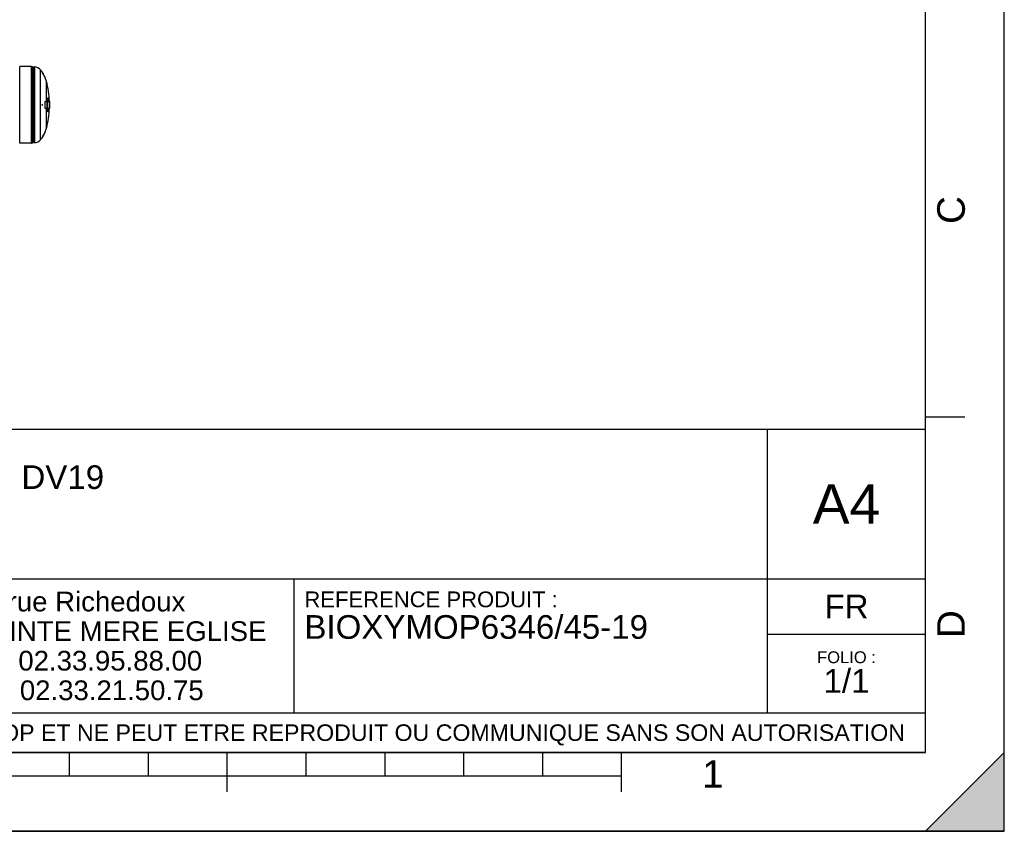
# Model space of a CAD drawing. Header units: millimetres. Extents: x 0 to 297, y 0 to 210.
# Tile 288 of 405: x 172 to 297, y 0 to 103. Entities that reach past the tile are written whole.
import ezdxf

# ---------------------------------------------------------------- set-up
doc = ezdxf.new("R2010")
doc.units = ezdxf.units.MM
doc.header["$LTSCALE"] = 16.335
doc.layers.get('0').update_dxf_attribs({"linetype": 'CONTINUOUS'})
doc.layers.add('AXES_REF', color=7, linetype='CONTINUOUS')
doc.styles.get("Standard").update_dxf_attribs({"font": 'arial.ttf'})
doc.styles.add('TEXTSTYLE_2', font='arial.ttf')

# ---------------------------------------------------------------- blocks, each defined once
blk = doc.blocks.new('MARGEA4_BL0', base_point=(148.51, 105.01))
at = {"color": 7, "linetype": 'Continuous'}
for p, q in [((297.01, 0.01), (297.01, 210.01)), ((297.01, 0.01), (297.01, 210.01)), ((287.01, 10.01), (287.01, 200.01)), ((292.01, 52.51), (287.01, 52.51)), ((287.01, 10.01), (10.01, 10.01)), ((178.51, 7.01), (178.51, 10.01)), ((188.51, 7.01), (188.51, 10.01)), ((198.51, 5.01), (198.51, 10.01)), ((208.51, 7.01), (208.51, 10.01)), ((218.51, 7.01), (218.51, 10.01)), ((228.51, 7.01), (228.51, 10.01)), ((238.51, 7.01), (238.51, 10.01)), ((248.51, 5.01), (248.51, 10.01)), ((297.01, 10.01), (287.01, 0.01)), ((297.01, 10.01), (287.01, 0.01)), ((297.01, 0.01), (297.01, 10.01)), ((248.51, 7.01), (48.51, 7.01)), ((297.01, 0.01), (0.01, 0.01)), ((297.01, 0.01), (0.01, 0.01)), ((287.01, 0.01), (297.01, 0.01))]:
    blk.add_line(p, q, dxfattribs=at)
blk.add_solid([(297.01, 10.01), (287.01, 0.01), (297.01, 0.01)], dxfattribs=at)
at = {"color": 5, "linetype": 'Continuous', "style": 'TEXTSTYLE_2', "oblique": 0}
for s, p in [('C', (292.01, 77.01)), ('D', (292.01, 24.51))]:
    blk.add_text(s, height=3.5, rotation=90, dxfattribs=at).set_placement(p)
blk.add_text('1', height=3.5, dxfattribs=at).set_placement((258.71, 5.52))
blk = doc.blocks.new('*T6')
at = {"color": 2, "linetype": 'Continuous'}
for p, q in [((0, 0), (0, 41)), ((0, 41), (190, 41)), ((25, 22), (25, 41)), ((170, 5), (170, 41)), ((190, 0), (190, 41)), ((0, 31.5), (25, 31.5)), ((0, 22), (190, 22)), ((110, 5), (110, 22)), ((170, 15), (190, 15)), ((0, 5), (190, 5)), ((0, 0), (190, 0))]:
    blk.add_line(p, q, dxfattribs=at)
at = {"color": 5, "linetype": 'Continuous', "line_spacing_factor": 0.9}
for s, insert, char_height, width, attachment_point in [('ECHELLE :\\P\\H2.5;1:200', (1.28, 39.4), 2, 28.52045, 1), ('TITRE :\\P\\H3.0;BIOXYMOP MAX 45 EH - DV19\\P\\H2.0; \\P \\P ', (26.28, 39.4), 2, 118.99628, 1), ('A4', (180, 34), 5, 17.0632, 2), ('10 rue Richedoux\\P50480 SAINTE MERE EGLISE\\PTEL: 02.33.95.88.00\\PFAX: 02.33.21.50.75', (82.5, 20.375), 2.5, 95.70632, 2), ('REFERENCE PRODUIT :\\P\\H3.0;BIOXYMOP6346/45-19', (111.28, 20.4), 2, 87.01115, 1), ('FR', (180, 20), 3, 11.15242, 2), ('FOLIO :  \\P\\H3.0;1/1', (180, 12.812), 1.5, 17.19703, 2), ('CE PLAN EST LA PROPRIETE DE LA SOCIETE SIMOP ET NE PEUT ETRE REPRODUIT OU COMMUNIQUE SANS SON AUTORISATION', (95, 3.55), 2.1, 368.8974, 2)]:
    blk.add_mtext(s, dxfattribs=dict(at, insert=insert, char_height=char_height, width=width, attachment_point=attachment_point))

msp = doc.modelspace()

# ---------------------------------------------------------------- linework, layer by layer
at = {"color": 7, "linetype": 'Continuous'}
for p, q in [((297, 0), (297, 210)), ((297.01, 0.01), (297.01, 200.01)), ((173.69, 96.96), (172.2, 96.96)), ((172.2, 87.27), (172.2, 96.96)), ((173.82, 87.3), (173.82, 96.93)), ((173.95, 87.33), (173.95, 96.9)), ((175.04, 96.29), (175.05, 96.29)), ((175.04, 96.29), (175.04, 96.28)), ((175.04, 96.29), (175.04, 96.28)), ((175.06, 96.29), (175.05, 96.29)), ((175.06, 96.29), (175.05, 96.29)), ((175.43, 95.54), (175.45, 95.54)), ((175.45, 95.54), (175.45, 95.55)), ((175.45, 95.54), (175.45, 95.55)), ((175.39, 92.54), (175.38, 92.54)), ((175.38, 92.54), (175.38, 91.69)), ((175.39, 92.54), (175.39, 91.69)), ((175.39, 92.53), (175.66, 92.53)), ((175.66, 92.54), (175.67, 92.54)), ((175.66, 92.54), (175.66, 91.69)), ((175.67, 92.54), (175.67, 91.69)), ((175.67, 92.53), (175.97, 92.53)), ((175.75, 92.99), (175.76, 93)), ((175.75, 92.99), (175.77, 92.99)), ((175.75, 92.97), (175.75, 92.99)), ((175.75, 92.97), (175.77, 92.97)), ((175.75, 92.96), (175.75, 92.97)), ((175.75, 92.96), (175.77, 92.96)), ((175.75, 92.92), (175.75, 92.96)), ((175.75, 92.92), (175.77, 92.92)), ((175.75, 92.91), (175.77, 92.91)), ((175.76, 92.88), (175.75, 92.91)), ((175.76, 93), (175.79, 93)), ((175.76, 92.88), (175.77, 92.88)), ((175.76, 92.86), (175.76, 92.88)), ((175.76, 92.86), (175.77, 92.86)), ((175.76, 92.84), (175.76, 92.86)), ((175.76, 92.84), (175.78, 92.84)), ((175.77, 92.84), (175.76, 92.84)), ((175.76, 92.75), (175.8, 92.75)), ((175.76, 92.72), (175.78, 92.72)), ((175.77, 92.7), (175.76, 92.72)), ((175.77, 93), (175.79, 93)), ((175.77, 93), (175.77, 93)), ((175.77, 92.99), (175.77, 93)), ((175.77, 93), (175.78, 92.99)), ((175.77, 92.97), (175.77, 92.99)), ((175.77, 92.97), (175.77, 92.97)), ((175.77, 92.96), (175.77, 92.97)), ((175.77, 92.97), (175.77, 92.96)), ((175.78, 92.96), (175.77, 92.97)), ((175.77, 92.96), (175.78, 92.96)), ((175.77, 92.96), (175.78, 92.96)), ((175.77, 92.92), (175.77, 92.96)), ((175.77, 92.96), (175.77, 92.95)), ((175.77, 92.95), (175.77, 92.93)), ((175.77, 92.93), (175.78, 92.93)), ((175.77, 92.91), (175.79, 92.91)), ((175.77, 92.91), (175.77, 92.89)), ((175.77, 92.88), (175.77, 92.91)), ((175.77, 92.89), (175.78, 92.87)), ((175.77, 92.86), (175.77, 92.88)), ((175.78, 92.84), (175.77, 92.86)), ((175.77, 92.84), (175.78, 92.84)), ((175.77, 92.55), (175.78, 92.57)), ((175.77, 92.55), (175.79, 92.55)), ((175.77, 92.53), (175.77, 92.55)), ((175.78, 92.99), (175.79, 93)), ((175.78, 92.99), (175.78, 92.99)), ((175.78, 92.96), (175.78, 92.99)), ((175.78, 92.99), (175.78, 92.98)), ((175.78, 92.98), (175.78, 92.96)), ((175.78, 92.96), (175.78, 92.96)), ((175.78, 92.93), (175.78, 92.96)), ((175.78, 92.87), (175.78, 92.86)), ((175.78, 92.84), (175.78, 92.84)), ((175.78, 92.8), (175.8, 92.8)), ((175.78, 92.7), (175.78, 92.72)), ((175.78, 92.57), (175.79, 92.57)), ((175.78, 92.57), (175.8, 92.57)), ((175.78, 92.57), (175.78, 92.57)), ((175.79, 93), (175.79, 93)), ((175.79, 93), (175.79, 93)), ((175.79, 93), (175.79, 93)), ((175.79, 93), (175.8, 92.99)), ((175.79, 92.98), (175.79, 92.98)), ((175.79, 92.98), (175.79, 92.97)), ((175.8, 92.97), (175.79, 92.98)), ((175.79, 92.97), (175.8, 92.97)), ((175.79, 92.97), (175.79, 92.96)), ((175.79, 92.96), (175.8, 92.96)), ((175.79, 92.96), (175.8, 92.96)), ((175.79, 92.96), (175.79, 92.93)), ((175.79, 92.93), (175.8, 92.93)), ((175.79, 92.9), (175.8, 92.9)), ((175.79, 92.88), (175.79, 92.9)), ((175.79, 92.88), (175.8, 92.88)), ((175.79, 92.87), (175.79, 92.88)), ((175.79, 92.87), (175.8, 92.87)), ((175.79, 92.86), (175.79, 92.87)), ((175.79, 92.86), (175.8, 92.86)), ((175.79, 92.86), (175.8, 92.86)), ((175.79, 92.86), (175.79, 92.86)), ((175.79, 92.83), (175.8, 92.83)), ((175.8, 92.72), (175.79, 92.72)), ((175.79, 92.61), (175.81, 92.61)), ((175.79, 92.57), (175.8, 92.57)), ((175.79, 92.55), (175.79, 92.57)), ((175.79, 92.53), (175.79, 92.55)), ((175.8, 92.54), (175.79, 92.53)), ((175.8, 92.99), (175.8, 92.97)), ((175.8, 92.96), (175.8, 92.97)), ((175.8, 92.97), (175.8, 92.96)), ((175.8, 92.93), (175.8, 92.96)), ((175.8, 92.96), (175.8, 92.96)), ((175.8, 92.96), (175.81, 92.94)), ((175.8, 92.88), (175.8, 92.9)), ((175.8, 92.87), (175.8, 92.88)), ((175.8, 92.86), (175.8, 92.87)), ((175.8, 92.86), (175.8, 92.86)), ((175.8, 92.83), (175.8, 92.83)), ((175.8, 92.57), (175.8, 92.57)), ((175.8, 92.57), (175.8, 92.56)), ((175.8, 92.56), (175.81, 92.53)), ((175.8, 92.54), (175.8, 92.54)), ((175.8, 92.53), (175.8, 92.54)), ((175.81, 92.9), (175.81, 92.88)), ((175.81, 92.88), (175.81, 92.86)), ((175.81, 92.86), (175.81, 92.85)), ((175.81, 92.85), (175.81, 92.84)), ((175.81, 92.75), (175.82, 92.75)), ((175.82, 92.72), (175.81, 92.72)), ((175.81, 92.57), (175.82, 92.57)), ((175.83, 92.61), (175.84, 92.63)), ((175.83, 92.61), (175.85, 92.61)), ((175.83, 92.58), (175.83, 92.61)), ((175.83, 92.58), (175.85, 92.58)), ((175.84, 92.55), (175.83, 92.58)), ((175.84, 92.66), (175.86, 92.66)), ((175.84, 92.66), (175.87, 92.66)), ((175.84, 92.66), (175.84, 92.66)), ((175.84, 92.65), (175.84, 92.66)), ((175.84, 92.65), (175.85, 92.65)), ((175.84, 92.64), (175.84, 92.65)), ((175.84, 92.64), (175.85, 92.64)), ((175.84, 92.63), (175.84, 92.64)), ((175.84, 92.63), (175.85, 92.63)), ((175.84, 92.55), (175.85, 92.55)), ((175.84, 92.53), (175.84, 92.55)), ((175.85, 92.65), (175.86, 92.66)), ((175.85, 92.64), (175.85, 92.65)), ((175.85, 92.63), (175.85, 92.64)), ((175.85, 92.61), (175.85, 92.63)), ((175.86, 92.63), (175.85, 92.62)), ((175.85, 92.62), (175.85, 92.6)), ((175.85, 92.58), (175.85, 92.61)), ((175.85, 92.6), (175.85, 92.58)), ((175.85, 92.58), (175.85, 92.55)), ((175.85, 92.55), (175.85, 92.58)), ((175.85, 92.55), (175.86, 92.54)), ((175.85, 92.53), (175.85, 92.55)), ((175.86, 92.66), (175.86, 92.66)), ((175.87, 92.64), (175.86, 92.64)), ((175.86, 92.64), (175.86, 92.63)), ((175.86, 92.63), (175.87, 92.63)), ((175.86, 92.62), (175.86, 92.63)), ((175.86, 92.62), (175.87, 92.62)), ((175.86, 92.6), (175.86, 92.62)), ((175.86, 92.6), (175.88, 92.6)), ((175.86, 92.58), (175.86, 92.6)), ((175.86, 92.58), (175.88, 92.58)), ((175.86, 92.55), (175.86, 92.58)), ((175.86, 92.55), (175.88, 92.55)), ((175.86, 92.54), (175.86, 92.55)), ((175.86, 92.54), (175.88, 92.54)), ((175.86, 92.53), (175.86, 92.54)), ((175.86, 92.54), (175.86, 92.53)), ((175.87, 92.66), (175.87, 92.66)), ((175.87, 92.66), (175.87, 92.65)), ((175.87, 92.65), (175.87, 92.64)), ((175.87, 92.64), (175.87, 92.64)), ((175.87, 92.63), (175.87, 92.64)), ((175.87, 92.64), (175.88, 92.63)), ((175.87, 92.62), (175.87, 92.63)), ((175.88, 92.6), (175.87, 92.62)), ((175.88, 92.63), (175.88, 92.61)), ((175.88, 92.61), (175.88, 92.58)), ((175.88, 92.58), (175.88, 92.6)), ((175.88, 92.58), (175.88, 92.55)), ((175.88, 92.55), (175.88, 92.58)), ((175.88, 92.55), (175.88, 92.53)), ((175.88, 92.54), (175.88, 92.55)), ((175.88, 92.53), (175.88, 92.54)), ((175.98, 92.53), (175.98, 91.7)), ((175.98, 92.49), (175.98, 92.49)), ((175.04, 92.14), (175.08, 92.14)), ((175.04, 92.14), (175.04, 92.12)), ((175.04, 92.12), (175.04, 92.11)), ((175.04, 92.11), (175.04, 92.09)), ((175.04, 92.09), (175.08, 92.09)), ((175.05, 92.12), (175.05, 92.14)), ((175.05, 92.09), (175.05, 92.12)), ((175.39, 91.69), (175.38, 91.69)), ((175.39, 91.7), (175.66, 91.7)), ((175.66, 91.69), (175.67, 91.69)), ((175.67, 91.7), (175.97, 91.7)), ((175.75, 91.33), (175.76, 91.35)), ((175.75, 91.33), (175.77, 91.33)), ((175.75, 91.31), (175.77, 91.31)), ((175.75, 91.29), (175.75, 91.31)), ((175.75, 91.29), (175.77, 91.29)), ((175.75, 91.27), (175.75, 91.29)), ((175.75, 91.27), (175.77, 91.27)), ((175.75, 91.25), (175.75, 91.27)), ((175.75, 91.25), (175.77, 91.25)), ((175.76, 91.24), (175.75, 91.25)), ((175.76, 91.52), (175.78, 91.52)), ((175.76, 91.5), (175.76, 91.52)), ((175.76, 91.5), (175.78, 91.5)), ((175.76, 91.48), (175.76, 91.5)), ((175.76, 91.48), (175.78, 91.48)), ((175.77, 91.46), (175.76, 91.48)), ((175.76, 91.39), (175.78, 91.39)), ((175.76, 91.39), (175.77, 91.39)), ((175.76, 91.37), (175.76, 91.39)), ((175.76, 91.37), (175.77, 91.37)), ((175.76, 91.35), (175.76, 91.37)), ((175.76, 91.35), (175.77, 91.35)), ((175.76, 91.24), (175.77, 91.24)), ((175.77, 91.65), (175.79, 91.65)), ((175.77, 91.58), (175.78, 91.6)), ((175.77, 91.58), (175.79, 91.58)), ((175.77, 91.56), (175.77, 91.58)), ((175.77, 91.56), (175.78, 91.56)), ((175.77, 91.54), (175.77, 91.56)), ((175.77, 91.54), (175.78, 91.54)), ((175.77, 91.46), (175.79, 91.46)), ((175.77, 91.46), (175.78, 91.46)), ((175.77, 91.46), (175.77, 91.46)), ((175.77, 91.39), (175.78, 91.39)), ((175.77, 91.37), (175.78, 91.39)), ((175.77, 91.35), (175.77, 91.37)), ((175.77, 91.33), (175.77, 91.35)), ((175.78, 91.35), (175.77, 91.33)), ((175.77, 91.33), (175.79, 91.33)), ((175.77, 91.31), (175.78, 91.31)), ((175.77, 91.31), (175.77, 91.29)), ((175.77, 91.29), (175.77, 91.31)), ((175.77, 91.29), (175.78, 91.29)), ((175.77, 91.29), (175.77, 91.28)), ((175.77, 91.27), (175.77, 91.29)), ((175.77, 91.28), (175.78, 91.28)), ((175.77, 91.28), (175.77, 91.27)), ((175.77, 91.27), (175.78, 91.27)), ((175.77, 91.25), (175.77, 91.27)), ((175.78, 91.25), (175.77, 91.24)), ((175.77, 91.24), (175.77, 91.25)), ((175.77, 91.23), (175.79, 91.23)), ((175.78, 91.6), (175.79, 91.6)), ((175.78, 91.6), (175.79, 91.6)), ((175.78, 91.6), (175.78, 91.6)), ((175.78, 91.56), (175.79, 91.58)), ((175.78, 91.54), (175.78, 91.56)), ((175.78, 91.52), (175.8, 91.52)), ((175.78, 91.52), (175.78, 91.5)), ((175.78, 91.5), (175.78, 91.52)), ((175.78, 91.5), (175.79, 91.49)), ((175.78, 91.48), (175.78, 91.5)), ((175.78, 91.46), (175.78, 91.48)), ((175.79, 91.46), (175.78, 91.46)), ((175.78, 91.4), (175.8, 91.4)), ((175.78, 91.39), (175.78, 91.4)), ((175.78, 91.39), (175.8, 91.39)), ((175.78, 91.39), (175.78, 91.39)), ((175.78, 91.39), (175.78, 91.39)), ((175.78, 91.38), (175.79, 91.38)), ((175.78, 91.36), (175.79, 91.36)), ((175.78, 91.36), (175.78, 91.35)), ((175.78, 91.36), (175.78, 91.36)), ((175.78, 91.29), (175.78, 91.31)), ((175.79, 91.29), (175.78, 91.27)), ((175.78, 91.28), (175.78, 91.29)), ((175.78, 91.27), (175.78, 91.28)), ((175.78, 91.27), (175.78, 91.25)), ((175.78, 91.26), (175.79, 91.26)), ((175.78, 91.26), (175.79, 91.26)), ((175.79, 91.61), (175.81, 91.61)), ((175.79, 91.6), (175.79, 91.61)), ((175.79, 91.61), (175.8, 91.61)), ((175.79, 91.6), (175.79, 91.6)), ((175.79, 91.58), (175.79, 91.6)), ((175.79, 91.59), (175.8, 91.59)), ((175.79, 91.57), (175.8, 91.57)), ((175.79, 91.57), (175.79, 91.56)), ((175.79, 91.57), (175.79, 91.57)), ((175.79, 91.56), (175.79, 91.54)), ((175.79, 91.54), (175.8, 91.54)), ((175.79, 91.5), (175.8, 91.5)), ((175.79, 91.49), (175.8, 91.5)), ((175.79, 91.49), (175.79, 91.49)), ((175.79, 91.48), (175.79, 91.49)), ((175.79, 91.49), (175.79, 91.48)), ((175.79, 91.48), (175.79, 91.48)), ((175.8, 91.48), (175.79, 91.46)), ((175.79, 91.46), (175.79, 91.46)), ((175.79, 91.44), (175.8, 91.44)), ((175.79, 91.38), (175.8, 91.39)), ((175.79, 91.36), (175.79, 91.38)), ((175.8, 91.37), (175.79, 91.35)), ((175.79, 91.33), (175.79, 91.36)), ((175.79, 91.35), (175.8, 91.35)), ((175.79, 91.35), (175.79, 91.33)), ((175.79, 91.33), (175.8, 91.33)), ((175.79, 91.31), (175.79, 91.29)), ((175.79, 91.3), (175.8, 91.3)), ((175.79, 91.28), (175.8, 91.28)), ((175.79, 91.26), (175.8, 91.28)), ((175.79, 91.26), (175.79, 91.26)), ((175.8, 91.25), (175.79, 91.24)), ((175.79, 91.24), (175.79, 91.23)), ((175.8, 91.61), (175.81, 91.61)), ((175.8, 91.59), (175.81, 91.61)), ((175.8, 91.57), (175.8, 91.59)), ((175.8, 91.54), (175.8, 91.57)), ((175.81, 91.56), (175.8, 91.54)), ((175.8, 91.54), (175.82, 91.54)), ((175.8, 91.52), (175.8, 91.5)), ((175.8, 91.5), (175.8, 91.52)), ((175.8, 91.51), (175.81, 91.51)), ((175.8, 91.5), (175.8, 91.48)), ((175.8, 91.49), (175.81, 91.49)), ((175.8, 91.47), (175.81, 91.47)), ((175.8, 91.47), (175.81, 91.47)), ((175.81, 91.45), (175.8, 91.44)), ((175.8, 91.39), (175.8, 91.4)), ((175.8, 91.4), (175.81, 91.39)), ((175.8, 91.38), (175.8, 91.38)), ((175.8, 91.38), (175.8, 91.37)), ((175.8, 91.37), (175.8, 91.38)), ((175.8, 91.37), (175.8, 91.37)), ((175.8, 91.35), (175.8, 91.37)), ((175.8, 91.33), (175.8, 91.35)), ((175.81, 91.3), (175.8, 91.27)), ((175.8, 91.28), (175.8, 91.3)), ((175.8, 91.27), (175.8, 91.25)), ((175.81, 91.61), (175.81, 91.61)), ((175.81, 91.59), (175.81, 91.59)), ((175.81, 91.59), (175.81, 91.58)), ((175.82, 91.58), (175.81, 91.59)), ((175.81, 91.58), (175.82, 91.58)), ((175.81, 91.58), (175.81, 91.56)), ((175.81, 91.56), (175.82, 91.56)), ((175.81, 91.49), (175.81, 91.51)), ((175.81, 91.47), (175.81, 91.49)), ((175.82, 91.48), (175.81, 91.46)), ((175.81, 91.47), (175.81, 91.47)), ((175.81, 91.46), (175.81, 91.45)), ((175.81, 91.39), (175.81, 91.38)), ((175.81, 91.38), (175.81, 91.36)), ((175.81, 91.36), (175.81, 91.33)), ((175.82, 91.61), (175.82, 91.61)), ((175.82, 91.61), (175.82, 91.59)), ((175.82, 91.59), (175.82, 91.57)), ((175.82, 91.56), (175.82, 91.58)), ((175.82, 91.57), (175.82, 91.54)), ((175.82, 91.54), (175.82, 91.56)), ((175.82, 91.51), (175.82, 91.48)), ((175.83, 91.57), (175.88, 91.57)), ((175.85, 91.6), (175.86, 91.6)), ((175.86, 91.6), (175.88, 91.6)), ((175.98, 92.14), (175.99, 92.14)), ((175.98, 92.09), (175.99, 92.09)), ((175.98, 91.74), (175.98, 91.74)), ((175.43, 88.69), (175.45, 88.69)), ((175.45, 88.69), (175.45, 88.69)), ((175.45, 88.69), (175.45, 88.69)), ((175.04, 87.95), (175.04, 87.94)), ((175.04, 87.95), (175.04, 87.94)), ((175.04, 87.94), (175.05, 87.94)), ((175.05, 87.94), (175.06, 87.95)), ((175.05, 87.94), (175.06, 87.95)), ((173.69, 87.27), (172.2, 87.27)), ((0, 0), (297, 0))]:
    msp.add_line(p, q, dxfattribs=at)
at = {"color": 9, "linetype": 'Continuous'}
for p, q in [((173.69, 87.27), (173.69, 96.96)), ((173.97, 96.92), (173.97, 87.32)), ((174.07, 96.92), (174.07, 87.32)), ((175.97, 92.53), (175.97, 91.7))]:
    msp.add_line(p, q, dxfattribs=at)
at = {"color": 7, "linetype": 'Continuous'}
for centre, radius, start, end in [((173.69, 96.65), 0.313, 64.2453, 90), ((173.95, 97.15), 0.25, 240.9471, 270), ((173.97, 96.89), 0.025, 90, 181.3963), ((171.72, 94.05), 4, 34.0864, 38.4811), ((171.71, 94.04), 4.01, 21.9147, 33.9274), ((171.72, 94.05), 4.01, 32.1802, 33.8389), ((171.72, 94.05), 4.02, 31.6622, 32.1804), ((171.72, 94.05), 4.02, 29.9978, 31.6623), ((171.72, 94.05), 4.01, 29.805, 29.9976), ((171.72, 94.05), 4.01, 28.1353, 29.805), ((171.72, 94.05), 4.01, 27.6194, 28.1353), ((171.72, 94.05), 4.01, 25.9478, 27.6194), ((171.72, 94.05), 4.01, 25.7679, 25.9477), ((171.72, 94.05), 4.02, 24.0874, 25.7677), ((171.72, 94.05), 4.02, 23.5802, 24.0875), ((171.72, 94.05), 4.02, 21.8945, 23.5803), ((171.72, 94.05), 4, 14.9374, 21.8972), ((164.48, 92.12), 11.5, 2.0794, 14.9374), ((164.48, 92.12), 11.3, 4.0423, 4.0899), ((164.48, 92.12), 11.3, 3.0663, 3.2091), ((164.48, 92.12), 11.32, 4.0115, 4.1066), ((164.48, 92.12), 11.32, 4.0368, 4.0844), ((170.72, 91.37), 5.22, 14.3969, 14.8219), ((164.48, 92.12), 11.34, 4.0066, 4.1016), ((164.48, 92.12), 11.33, 3.6532, 3.772), ((164.48, 92.12), 11.33, 3.2024, 3.4399), ((164.48, 92.12), 11.32, 3.0622, 3.2048), ((170.73, 91.37), 5.23, 14.3783, 14.8028), ((170.74, 91.37), 5.2, 13.7577, 14.397), ((164.48, 92.12), 11.34, 4.0054, 4.1003), ((164.48, 92.12), 11.34, 3.9821, 4.0058), ((164.48, 92.12), 11.34, 3.6276, 3.7463), ((170.71, 91.39), 5.25, 13.8273, 14.7241), ((164.48, 92.12), 11.33, 3.0344, 3.06), ((170.75, 91.37), 5.21, 13.7399, 14.3784), ((164.48, 92.12), 11.36, 3.9767, 4.119), ((164.48, 92.12), 11.35, 3.6227, 3.7413), ((164.48, 92.12), 11.35, 3.1967, 3.4338), ((164.48, 92.12), 11.34, 3.1981, 3.4353), ((164.48, 92.12), 11.34, 2.6528, 3.0559), ((164.48, 92.12), 11.36, 3.9516, 4.1412), ((164.48, 92.12), 11.35, 2.4858, 3.0545), ((164.48, 92.12), 11.34, 2.1308, 2.2979), ((164.48, 92.12), 11.36, 3.0515, 3.1935), ((164.48, 92.12), 11.36, 2.1071, 2.2949), ((164.48, 92.12), 11.36, 2.1063, 2.294), ((175.97, 92.53), 0.0025, 0, 90), ((164.48, 92.12), 11.51, 358.1338, 1.8662), ((164.48, 92.12), 11.5, 345.0626, 357.9206), ((164.48, 92.12), 11.3, 355.8862, 356.0053), ((164.48, 92.12), 11.3, 356.9575, 357.0764), ((164.48, 92.12), 11.3, 357.6472, 357.8834), ((164.48, 92.12), 11.32, 355.8937, 356.0364), ((164.48, 92.12), 11.32, 355.8918, 356.0107), ((164.48, 92.12), 11.33, 355.5166, 355.5933), ((164.48, 92.12), 11.32, 356.963, 357.1055), ((164.48, 92.12), 11.32, 356.9616, 357.0804), ((164.48, 92.12), 11.33, 356.1805, 356.323), ((164.48, 92.12), 11.34, 355.8981, 356.0406), ((164.48, 92.12), 11.32, 357.6513, 357.8871), ((164.48, 92.12), 11.32, 357.6504, 357.8863), ((164.48, 92.12), 11.33, 357.249, 357.3914), ((164.48, 92.12), 11.33, 356.5856, 356.6622), ((164.48, 92.12), 11.34, 355.9, 356.0424), ((164.48, 92.12), 11.35, 355.5227, 355.6651), ((164.48, 92.12), 11.34, 356.9676, 357.1099), ((164.48, 92.12), 11.34, 356.9663, 357.1086), ((164.48, 92.12), 11.35, 356.5901, 356.7324), ((164.48, 92.12), 11.35, 355.857, 356.0467), ((164.48, 92.12), 11.35, 356.9235, 357.113), ((164.48, 92.12), 11.36, 355.8588, 356.0484), ((164.48, 92.12), 11.36, 356.9249, 357.1143), ((164.48, 92.12), 11.37, 357.2466, 357.8953), ((164.48, 92.12), 11.39, 357.393, 357.8989), ((164.48, 92.12), 11.38, 357.2502, 357.8981), ((164.48, 92.12), 11.4, 357.396, 357.9013), ((164.48, 92.12), 11.4, 357.3951, 357.9006), ((164.48, 92.12), 11.42, 357.258, 357.3993), ((175.97, 91.7), 0.0025, 270, 360), ((164.48, 92.12), 11.51, 359.8755, 0.1245), ((171.71, 90.19), 4.01, 326.0726, 338.0853), ((171.72, 90.18), 4.02, 336.4197, 338.1055), ((171.72, 90.18), 4, 338.1028, 345.0626), ((171.72, 90.18), 4, 321.5189, 325.9136), ((171.72, 90.18), 4.01, 326.1611, 327.8197), ((171.72, 90.18), 4.02, 327.8196, 328.3378), ((171.72, 90.18), 4.02, 328.3378, 330.0021), ((171.72, 90.18), 4.01, 330.0023, 330.1948), ((171.72, 90.18), 4.01, 330.1949, 331.8647), ((171.72, 90.18), 4.01, 331.8647, 332.3806), ((171.72, 90.18), 4.01, 332.3806, 334.0522), ((171.72, 90.18), 4.01, 334.0523, 334.232), ((171.72, 90.18), 4.02, 334.2322, 335.9126), ((171.72, 90.18), 4.02, 335.9126, 336.4198), ((173.69, 87.58), 0.313, 270, 295.7547), ((173.95, 87.08), 0.25, 90, 119.0529), ((173.97, 87.34), 0.025, 178.6037, 270)]:
    msp.add_arc(centre, radius, start, end, dxfattribs=at)
at = {"layer": 'AXES_REF', "color": 7, "linetype": 'Continuous'}
for p, q in [((173.97, 96.92), (174.07, 96.92)), ((173.97, 87.32), (174.07, 87.32))]:
    msp.add_line(p, q, dxfattribs=at)
at = {"layer": 'AXES_REF', "color": 9, "linetype": 'Continuous'}
for p, q in [((174.85, 87.69), (174.85, 96.54)), ((175.59, 92.53), (175.59, 95.08)), ((175.59, 89.15), (175.59, 91.7))]:
    msp.add_line(p, q, dxfattribs=at)
at = {"layer": 'AXES_REF', "color": 7, "linetype": 'Continuous'}
for centre, start, end in [((174.07, 95.92), 38.4811, 90), ((174.07, 88.32), 270, 321.5189)]:
    msp.add_arc(centre, 1, start, end, dxfattribs=at)

# ---------------------------------------------------------------- block references
at = {"color": 2, "linetype": 'Continuous'}
msp.add_blockref('MARGEA4_BL0', (148.51, 105.01), dxfattribs=at)
msp.add_blockref('*T6', (97.01, 10.01))

doc.saveas('drawing.dxf')
